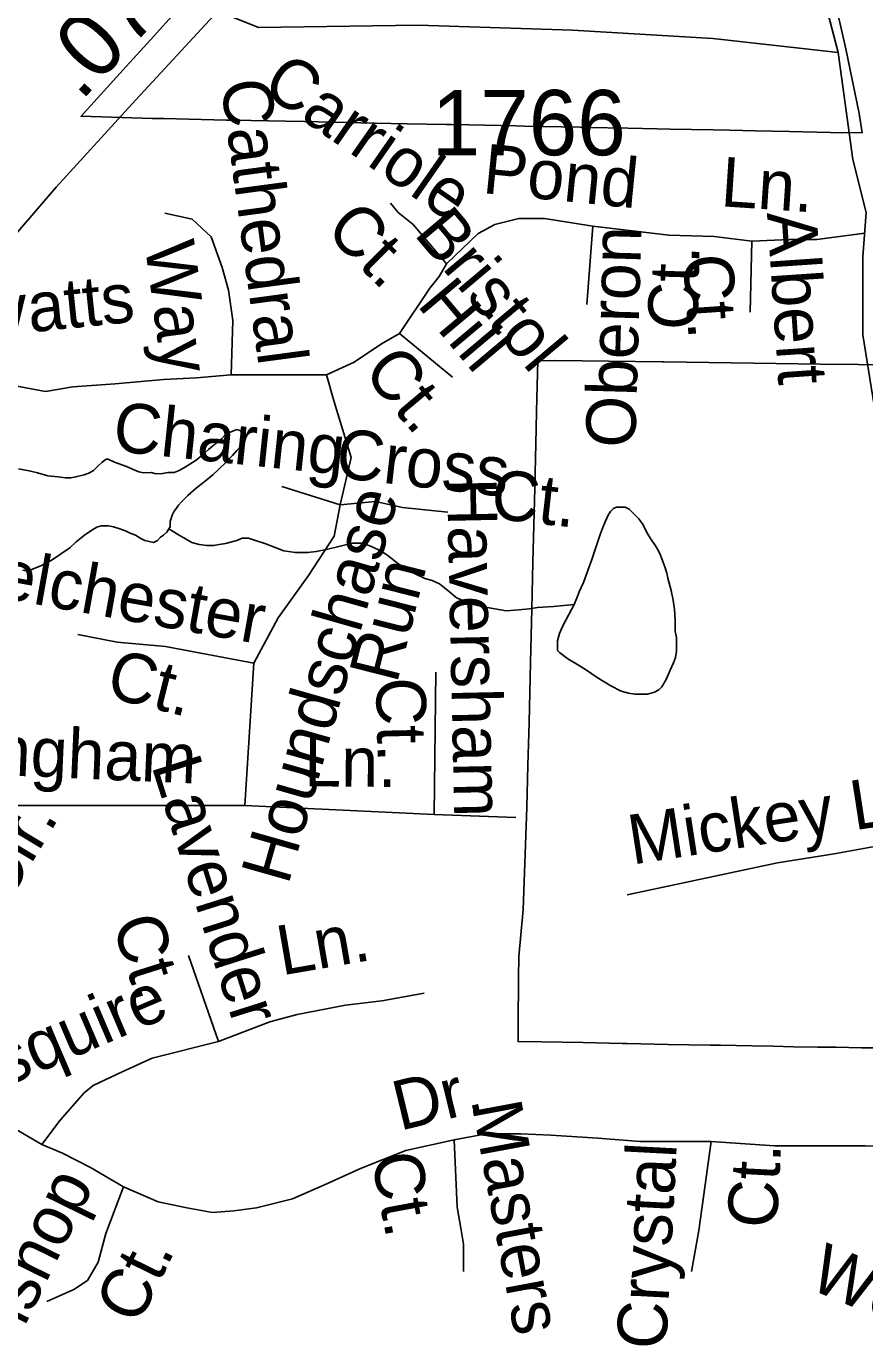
# Model space of a CAD drawing. Extents: x 2001466 to 2224147, y 644118 to 847247.
# Drawn here: x 2065775 to 2067382, y 748580 to 751088 of the extents above; entities that cross this region are included whole.
import ezdxf

# ---------------------------------------------------------------- set-up
doc = ezdxf.new("R2010")
doc.units = 0
for name, color, linetype in [('Exist Boundary Political City Limit New', 7, 'Continuous'), ('Exist Hydrographic Misc Water Feature', 7, 'Continuous'), ('Exist Road Non-System Type 51', 7, 'Continuous'), ('Exist Road Non-System Type 51 Label', 7, 'Continuous'), ('Exist Road Secondary Mileage Hundredths English Label', 7, 'Continuous'), ('Exist Road Secondary Type 51 Attributed', 7, 'Continuous'), ('Exist Road Secondary Type 51 Number Label', 7, 'Continuous'), ('Exist Road Secondary Type 51 Undivided 4 Lane Attributed', 7, 'Continuous'), ('Map Preparation Boundary City Limit Buffer Line', 7, 'Continuous')]:
    doc.layers.add(name, color=color, linetype=linetype)

msp = doc.modelspace()

# ---------------------------------------------------------------- linework, layer by layer
at = {"layer": 'Exist Boundary Political City Limit New'}
for points in [[(2066066.5, 751120.7), (2066013.2, 751061.9), (2065967.1, 751011), (2065880.6, 750915.7), (2066016.8, 750911.7), (2066039.4, 750911.2), (2066158.5, 750908.5), (2066173.2, 750908.2), (2066273, 750906.1), (2066308.2, 750905.4), (2066443.2, 750902.7), (2066505.1, 750901.4), (2066579.6, 750899.9), (2066590.2, 750899.7), (2066623.5, 750899), (2066714.2, 750897.1), (2066729.9, 750896.8), (2066836.4, 750894.6), (2066850.8, 750894.3), (2066927.9, 750892.8), (2066984.1, 750891.6), (2067009.2, 750891.1), (2067091.2, 750889.4), (2067123.1, 750888.8), (2067172.2, 750887.8), (2067237.8, 750886.4), (2067315.9, 750884.8), (2067376.8, 750884.1), (2067370.8, 750920.9), (2067345.6, 751044.9), (2067318.2, 751165.6)], [(2067876.2, 750436), (2067296.8, 750441), (2066997.5, 750445.1), (2066993.5, 750445.2), (2066789.4, 750448), (2066755.5, 750447.5), (2066753.1, 750350.8), (2066752.4, 750317.8), (2066749.6, 750203.6), (2066746.1, 750061.8), (2066744, 749972.6), (2066741.4, 749869.5), (2066738.6, 749754.8), (2066736.6, 749673.2), (2066734.6, 749591.7), (2066727.5, 749396.8), (2066719, 749306.6), (2066718.6, 749265.5), (2066717.9, 749176), (2066717.6, 749143.8), (2066762.8, 749142.9), (2066842.5, 749141.7), (2066916.8, 749140.1), (2066918.1, 749140.1), (2066926.5, 749139.9), (2067005.4, 749138.4), (2067085.9, 749136.9), (2067105.2, 749136.6), (2067166.2, 749135.4), (2067206.1, 749134.7), (2067245.4, 749133.9), (2067291, 749133.2), (2067326.8, 749132.7), (2067375.8, 749131.9), (2067407.9, 749131.4)]]:
    msp.add_lwpolyline(points, dxfattribs=at)
at = {"layer": 'Exist Hydrographic Misc Water Feature'}
for points in [[(2066048.6, 750125.3), (2066051.1, 750129.4), (2066050.9, 750135.5), (2066051.1, 750139.5), (2066052.9, 750145.3), (2066055.2, 750151.5), (2066059.1, 750159.4), (2066063, 750165.3), (2066066.9, 750171.2), (2066072.6, 750177.6), (2066084.9, 750189.6), (2066100.7, 750203.3), (2066118.9, 750217.6), (2066132.7, 750229.3), (2066144.6, 750239.7), (2066158.5, 750253.4), (2066170.6, 750265.8), (2066178.6, 750275.5), (2066186.4, 750283.7), (2066190.7, 750291.5), (2066192.6, 750297.7), (2066192.6, 750305.5), (2066188.5, 750311.7), (2066184.6, 750313.6), (2066178.6, 750315.7), (2066172.3, 750313.4), (2066158.5, 750307.4), (2066148.7, 750297.5), (2066136.6, 750287.6), (2066124.7, 750277.6), (2066112.8, 750267.3), (2066100.9, 750257.3), (2066088.6, 750249.4), (2066078.5, 750243.2), (2066068.7, 750237.4), (2066058.7, 750233.3), (2066046.8, 750233.4), (2066036.5, 750231.3), (2066024.6, 750231.1), (2066014.8, 750233.4), (2066000.8, 750233.1), (2065991, 750235), (2065980.5, 750239.4), (2065970.7, 750243.4), (2065960.6, 750247.3), (2065944.6, 750253), (2065932.5, 750259.3), (2065928.7, 750259.1), (2065920.9, 750253), (2065912.7, 750245.3), (2065904.5, 750237.2), (2065896.7, 750233.1), (2065886.6, 750228.9), (2065870.6, 750224.9), (2065861, 750223.1), (2065850.7, 750223), (2065836.6, 750225.1), (2065816.5, 750227), (2065796.8, 750232.8), (2065780.8, 750236.9), (2065760.7, 750240.7)], [(2066824.9, 749980.8), (2066831.1, 749994.9), (2066834.8, 750004.9), (2066843, 750023.1), (2066858.8, 750066.9), (2066874.8, 750114.8), (2066878.7, 750124.8), (2066884.8, 750138.9), (2066890.6, 750153), (2066894.4, 750158.9), (2066900.6, 750164.8), (2066906.5, 750166.8), (2066910.6, 750167), (2066922.7, 750167.2), (2066930.5, 750163.2), (2066940.8, 750153.1), (2066948.8, 750145), (2066957, 750133.2), (2066964.8, 750117), (2066972.8, 750105.2), (2066980.8, 750093), (2066986.9, 750083.2), (2066990.6, 750075.3), (2066995.1, 750063.3), (2066998.8, 750053), (2067002.7, 750041), (2067004.6, 750031.1), (2067010.7, 750007.4), (2067015, 749989.3), (2067017.1, 749971.1), (2067018.9, 749951.4), (2067018.9, 749929), (2067021.4, 749917.4), (2067021.4, 749907.2), (2067021.2, 749899.1), (2067021.2, 749891.4), (2067019.1, 749879.2), (2067015.4, 749869.2), (2067009.3, 749855.1), (2067001.1, 749837.2), (2066993.3, 749823), (2066987.1, 749817.1), (2066979.3, 749813), (2066965.4, 749809), (2066953.1, 749809.2), (2066941.2, 749809), (2066929.3, 749811.2), (2066915.4, 749815), (2066895.5, 749824.9), (2066869.2, 749841), (2066848.9, 749855.1), (2066833.1, 749864.8), (2066813, 749876.7), (2066797.3, 749888.8), (2066793.2, 749892.7), (2066792.9, 749898.8), (2066793.2, 749904.9), (2066793.4, 749910.9), (2066796.8, 749925), (2066803, 749938.7), (2066809.4, 749950.7), (2066824.9, 749980.8)], [(2065769.1, 750046.7), (2065779, 750044.8), (2065789, 750049), (2065803.2, 750055), (2065818.9, 750063.1), (2065823.1, 750064.9), (2065840.9, 750076.8), (2065859.1, 750089.1), (2065871.2, 750101), (2065886.8, 750113.3), (2065900.8, 750122.9), (2065910.8, 750129.1), (2065918.8, 750131.2), (2065926.8, 750131.2), (2065932.8, 750131.1), (2065942.6, 750129.2), (2065954.7, 750125.3), (2065966.8, 750121), (2065974.8, 750117.4), (2065985, 750113.4), (2065995.1, 750107.4), (2066002.9, 750103.4), (2066011.1, 750101.3), (2066019.3, 750099.3), (2066027.1, 750103.4), (2066032.8, 750109.4), (2066038.6, 750113.4), (2066044.7, 750119.4), (2066048.6, 750125.3)], [(2066824.9, 749980.8), (2066785.2, 749976.7), (2066755, 749974.8), (2066739, 749972.7), (2066719.1, 749970.5), (2066694.9, 749968.5), (2066673, 749972.6), (2066651.3, 749976.3), (2066623.4, 749982.6), (2066599, 749994.3), (2066587.1, 750004.3), (2066576.8, 750012.3), (2066567.2, 750020.3), (2066553.2, 750026.4), (2066539.1, 750030.2), (2066519, 750040.2), (2066503, 750048.3), (2066488.9, 750058.1), (2066468.6, 750074.2), (2066456.7, 750082.1), (2066436.8, 750092), (2066418.9, 750097.9), (2066400.7, 750098.3), (2066376.7, 750092.2), (2066350.6, 750086), (2066331, 750082.1), (2066314.8, 750080), (2066291, 750080), (2066269, 750083.7), (2066252.6, 750089.9), (2066232.7, 750097.7), (2066212.9, 750103.6), (2066201, 750107.8), (2066188.9, 750107.6), (2066179, 750103.5), (2066157.1, 750097.4), (2066145, 750095.6), (2066134.7, 750093.5), (2066121.2, 750093.6), (2066107, 750095.3), (2066092.9, 750099.5), (2066068.7, 750113.3), (2066048.6, 750125.3)]]:
    msp.add_lwpolyline(points, dxfattribs=at)
at = {"layer": 'Exist Road Non-System Type 51'}
for p, q in [((2066861, 750705.5), (2066849.5, 750555)), ((2067165.4, 750676.6), (2067162.5, 750540.5)), ((2066490.7, 750499.9), (2066591.9, 750416)), ((2066376.7, 750171.6), (2066265, 750206.9)), ((2066211.7, 749868.2), (2066194.4, 749596)), ((2066557.2, 749578.6), (2066560.1, 749850.8)), ((2066194.4, 749596), (2066557.2, 749578.6)), ((2066557.2, 749578.6), (2066713.5, 749572.8)), ((2066144, 749143.7), (2066086.2, 749308.8)), ((2065586.2, 749073.7), (2065805.5, 748946.8))]:
    msp.add_line(p, q, dxfattribs=at)
for points in [[(2066580.4, 750633.1), (2066516.7, 750708.4), (2066487.8, 750731.6), (2066473.3, 750749)], [(2066168.3, 750420.6), (2066171.2, 750524.8), (2066162.6, 750582.8), (2066151, 750626.2), (2066129.8, 750684.8), (2066093.1, 750718.8), (2066041, 750730.4)], [(2066580.4, 750633.1), (2066641.1, 750691), (2066673, 750708.4), (2066719.3, 750720), (2066768.4, 750720), (2066861, 750705.5)], [(2066861, 750705.5), (2067006.3, 750688.2), (2067093.1, 750685.3), (2067165.4, 750676.6)], [(2067165.4, 750676.6), (2067237.8, 750679.5), (2067289.8, 750679.5), (2067381.7, 750692)], [(2066490.7, 750499.9), (2066548.5, 750586.8), (2066566.3, 750609.1), (2066580.4, 750633.1)], [(2065536, 750569.1), (2065641.7, 750455.4), (2065719.8, 750406.1), (2065812.4, 750388.8), (2065864.5, 750397.5), (2065945.5, 750403.2), (2066038.1, 750411.9), (2066101.8, 750414.8), (2066168.3, 750420.6)], [(2066350.6, 750420.6), (2066403.9, 750444.9), (2066455.9, 750479.7), (2066490.7, 750499.9)], [(2066168.3, 750420.6), (2066229.1, 750420.6), (2066278.3, 750420.6), (2066350.6, 750420.6)], [(2066350.6, 750420.6), (2066365.1, 750368.5), (2066398.1, 750261.9), (2066376.7, 750171.6)], [(2066376.7, 750171.6), (2066365.1, 750111.4), (2066315.9, 750036.1), (2066258, 749955), (2066211.7, 749868.2)], [(2066376.7, 750171.6), (2066444.4, 750178), (2066496.5, 750166.4), (2066583.3, 750157.7)], [(2066211.7, 749868.2), (2066042.2, 749900), (2065949.6, 749908.7), (2065874.4, 749923.2)], [(2066194.4, 749596), (2065737.2, 749596), (2065641.7, 749619.2), (2065560.7, 749680), (2065528.9, 749706)], [(2066926.8, 749424.9), (2067214.7, 749485.9), (2067323, 749502.9), (2067414.5, 749519.8), (2067522.9, 749523.2), (2067618.8, 749529.6)], [(2066144, 749143.7), (2066242.4, 749181.4), (2066294.5, 749195.8), (2066387.1, 749213.2), (2066456.5, 749221.9), (2066537.5, 749236.4)], [(2065805.5, 748946.8), (2065840.2, 748993.2), (2065886.5, 749045.3), (2065903.9, 749059.8), (2065958.9, 749085.8), (2066016.7, 749111.9), (2066144, 749143.7)], [(2065961.7, 748865.8), (2066028.3, 748836.8), (2066083.3, 748825.2), (2066132.5, 748816.5), (2066173, 748819.4), (2066216.4, 748825.2), (2066285.8, 748842.6), (2066352.4, 748871.6), (2066416, 748900.5), (2066502.8, 748935.3), (2066595.4, 748955.5)], [(2066595.4, 748955.5), (2066656.2, 748967.1), (2066722.7, 748967.1), (2066780.6, 748964.2), (2066870.3, 748958.4), (2066951.3, 748952.6), (2067087.3, 748952.6)], [(2066612.8, 748703.6), (2066612.8, 748755.7), (2066608.2, 748786.2), (2066601, 748826.3), (2066595.4, 748955.5)], [(2065805.5, 748946.8), (2065845.1, 748929.8), (2065898.5, 748902.7), (2065961.7, 748865.8)], [(2067087.3, 748952.6), (2067064.2, 748781.8), (2067049.7, 748703.6)], [(2067087.3, 748952.6), (2067208.8, 748943.9), (2067382.4, 748943.9), (2067660.2, 748932.4)], [(2065814.8, 748645.7), (2065866.8, 748668.9), (2065892.9, 748686.3), (2065913.1, 748721), (2065927.6, 748776), (2065961.7, 748865.8)]]:
    msp.add_lwpolyline(points, dxfattribs=at)
at = {"layer": 'Exist Road Secondary Type 51 Attributed'}
for points in [[(2067330.8, 751038), (2067266.4, 751285.2), (2067219.7, 751475.3), (2067202.8, 751639.1), (2067194, 751751.5)], [(2067330.8, 751038), (2067091, 751064.6), (2066822.2, 751080.7), (2066526.1, 751090.4), (2066220.4, 751085.9), (2066142.3, 751116.9)], [(2067410.4, 750294.4), (2067378.3, 750497.3), (2067378.3, 750646.3), (2067384.7, 750731.6), (2067358.9, 750833.1), (2067330.8, 751038)]]:
    msp.add_lwpolyline(points, dxfattribs=at)
at = {"layer": 'Exist Road Secondary Type 51 Undivided 4 Lane Attributed'}
msp.add_lwpolyline([(2066142.3, 751116.9), (2065978.2, 750939.8), (2065832.5, 750779.9), (2065609.6, 750521.5), (2065424.6, 750328.6), (2065212.9, 750084.6), (2064986, 749844.3), (2064835.5, 749690.5), (2064731.7, 749562), (2064641.6, 749412.3), (2064542.7, 749211.8), (2064464.6, 749023.7), (2064422.8, 748849.8), (2064393.8, 748675.9), (2064376.1, 748370.7), (2064369.7, 748127.5), (2064363.2, 747666.1), (2064361.6, 747403.6), (2064357.5, 747124.9)], dxfattribs=at)
at = {"layer": 'Map Preparation Boundary City Limit Buffer Line'}
for points in [[(2066066.5, 751120.7), (2066013.2, 751061.9), (2065967.1, 751011), (2065880.6, 750915.7), (2066016.8, 750911.7), (2066039.4, 750911.2), (2066158.5, 750908.5), (2066173.2, 750908.2), (2066273, 750906.1), (2066308.2, 750905.4), (2066443.2, 750902.7), (2066505.1, 750901.4), (2066579.6, 750899.9), (2066590.2, 750899.7), (2066623.5, 750899), (2066714.2, 750897.1), (2066729.9, 750896.8), (2066836.4, 750894.6), (2066850.8, 750894.3), (2066927.9, 750892.8), (2066984.1, 750891.6), (2067009.2, 750891.1), (2067091.2, 750889.4), (2067123.1, 750888.8), (2067172.2, 750887.8), (2067237.8, 750886.4), (2067315.9, 750884.8), (2067376.8, 750884.1), (2067370.8, 750920.9), (2067345.6, 751044.9), (2067318.2, 751165.6)], [(2067876.2, 750436), (2067296.8, 750441), (2066997.5, 750445.1), (2066993.5, 750445.2), (2066789.4, 750448), (2066755.5, 750447.5), (2066753.1, 750350.8), (2066752.4, 750317.8), (2066749.6, 750203.6), (2066746.1, 750061.8), (2066744, 749972.6), (2066741.4, 749869.5), (2066738.6, 749754.8), (2066736.6, 749673.2), (2066734.6, 749591.7), (2066727.5, 749396.8), (2066719, 749306.6), (2066718.6, 749265.5), (2066717.9, 749176), (2066717.6, 749143.8), (2066762.8, 749142.9), (2066842.5, 749141.7), (2066916.8, 749140.1), (2066918.1, 749140.1), (2066926.5, 749139.9), (2067005.4, 749138.4), (2067085.9, 749136.9), (2067105.2, 749136.6), (2067166.2, 749135.4), (2067206.1, 749134.7), (2067245.4, 749133.9), (2067291, 749133.2), (2067326.8, 749132.7), (2067375.8, 749131.9), (2067407.9, 749131.4)]]:
    msp.add_lwpolyline(points, dxfattribs=at)

# ---------------------------------------------------------------- texts
at = {"layer": 'Exist Road Non-System Type 51 Label'}
for s, rotation, p in [('Carriole', 325.1457, (2066223, 750965)), ('Cathedral', 277.6044, (2066147.9, 750981.6)), ('Pond', 354.2867, (2066647.7, 750768.9)), ('Ln.', 356.1841, (2067104.3, 750743.5)), ('Ct.', 314.7093, (2066345.5, 750695.3)), ('Bristol', 310.0137, (2066516.4, 750689.8)), ('Albert', 273.8988, (2067194.3, 750730.6)), ('Oberon', 88.3806, (2066942, 750280.1)), ('Way', 277.6044, (2066002.3, 750670.7)), ('Ct.', 88.3806, (2067060.8, 750505.2)), ('Ct.', 273.8988, (2067033.6, 750649)), ('Wyatts', 5.9089, (2065599.9, 750482.8)), ('Hill', 310.0137, (2066522.3, 750554.3)), ('Ct.', 310.0137, (2066418, 750425.4)), ('Charing', 353.9669, (2065938.9, 750275)), ('Cross', 353.4347, (2066365.5, 750224.4)), ('Ct.', 353.585, (2066662.5, 750146.1)), ('Haversham', 271.2313, (2066581.5, 750222.2)), ('Houndschase', 74.1033, (2066277.2, 749441.8)), ('Delchester', 349.8711, (2065626, 750011.1)), ('Run', 75.774, (2066485.3, 749827.4)), ('Ct.', 345.9576, (2065925, 749804.6)), ('Ct.', 271.2313, (2066445.4, 749840.2)), ('Trillingham', 357.5399, (2065479.2, 749664.5)), ('Ln.', 359.5301, (2066307.8, 749632.6)), ('Lavender', 287.5868, (2066014.9, 749672.6)), ('Mickey Ln.', 8.7786, (2066936.3, 749482.4)), ('Chevron Cir.', 59.0079, (2065471.8, 748961.6)), ('Ct.', 287.5868, (2065939.5, 749371)), ('Ln.', 9.7829, (2066264.8, 749270.2)), ('Esquire', 23.1333, (2065657.8, 749023.7)), ('Dr.', 13.6538, (2066491.2, 748972.6)), ('Masters', 280.5666, (2066629.1, 749021.3)), ('Ct.', 280.5666, (2066436.1, 748923.7)), ('Crystal', 86.9799, (2067001, 748552.9)), ('Ct.', 86.9799, (2067213.1, 748785)), ('Bishop', 63.8121, (2065734.7, 748520.8)), ('Wood', 337.2328, (2067271, 748672.1)), ('Ct.', 63.8121, (2065989.4, 748597.9))]:
    msp.add_text(s, height=95, rotation=rotation, dxfattribs=at).set_placement(p)
at = {"layer": 'Exist Road Secondary Mileage Hundredths English Label'}
msp.add_text('.07', height=125, rotation=47.09, dxfattribs=at).set_placement((2065880, 750942.6))
at = {"layer": 'Exist Road Secondary Type 51 Number Label'}
msp.add_text('1766', height=125, dxfattribs=at).set_placement((2066552.1, 750841))

doc.saveas('drawing.dxf')
